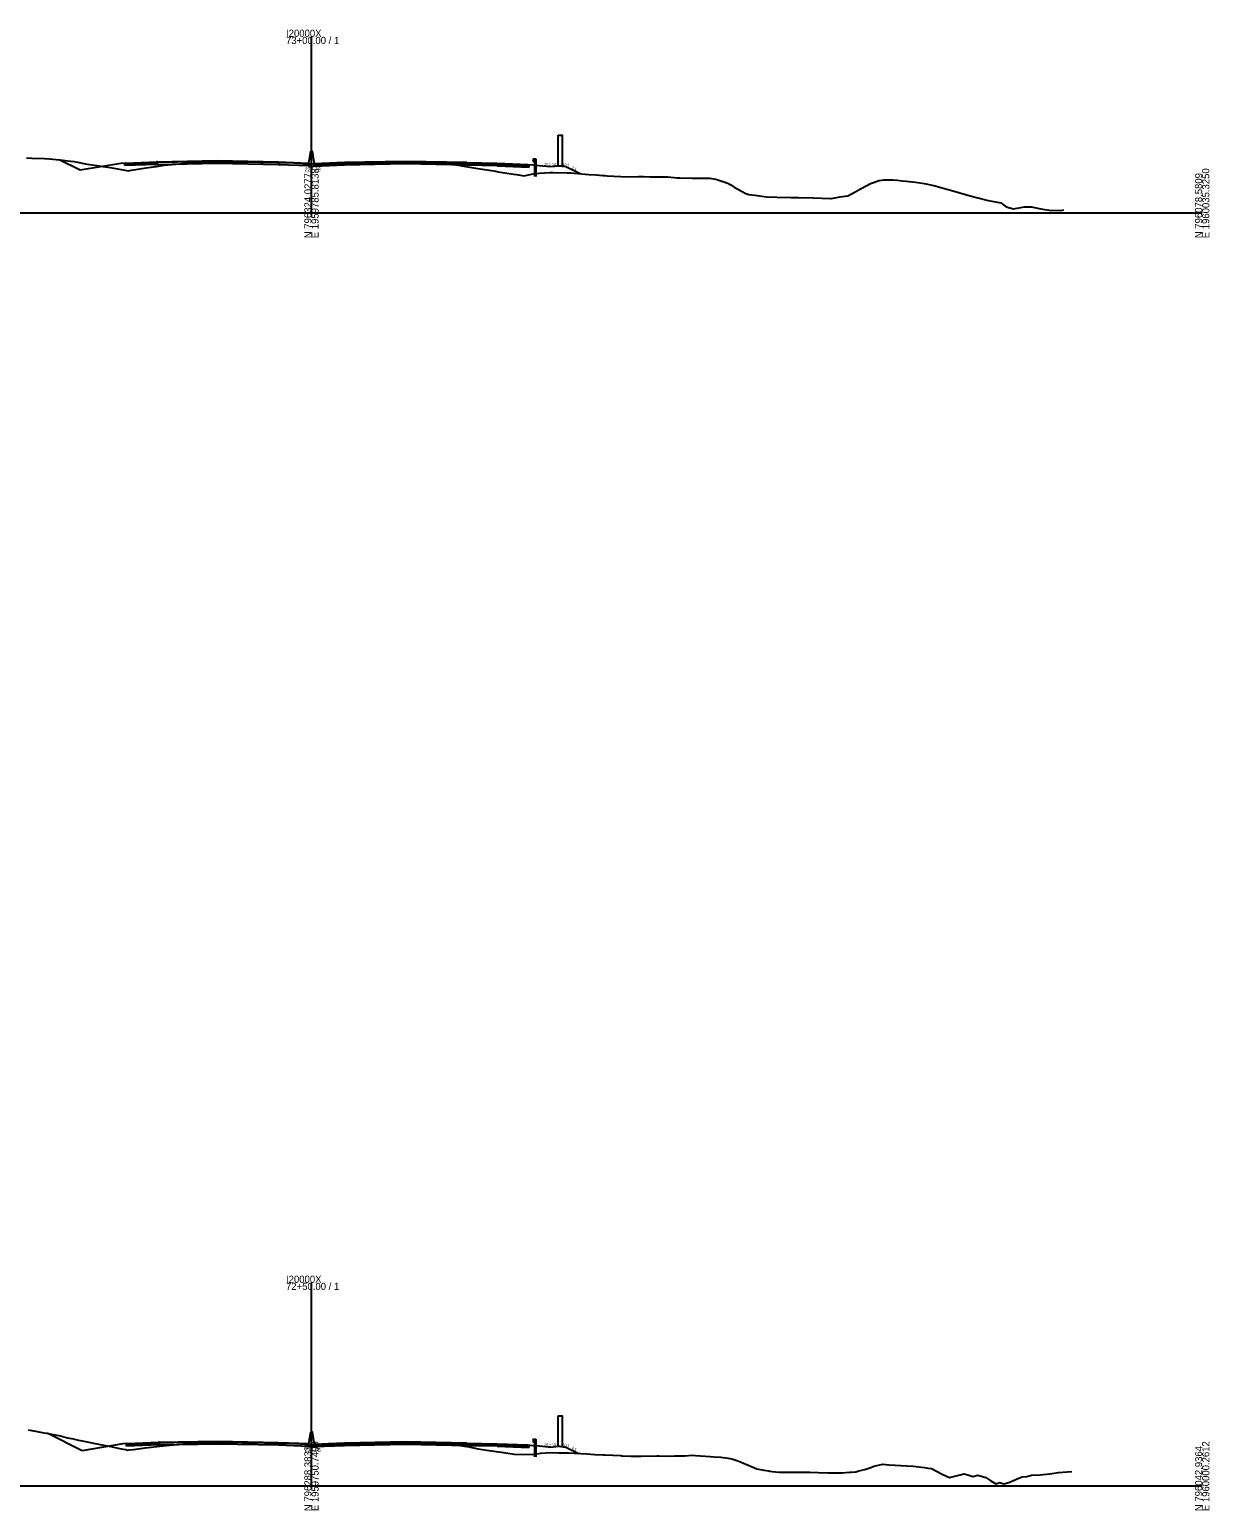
# Model space of a CAD drawing. Extents: x -4026 to 9638, y -10 to 19609.
# Drawn here: x -761 to -297, y 2490 to 3072 of the extents above; entities that cross this region are included whole.
import ezdxf

# ---------------------------------------------------------------- set-up
doc = ezdxf.new("R2010")
doc.units = 0
for name, color, linetype in [('PIM_WALLS', 7, 'Continuous'), ('RD_GPK_XS_Cell', 7, 'Continuous'), ('RD_XS_Base', 7, 'Continuous'), ('RD_XS_ExGround', 7, 'Continuous'), ('RD_XS_GR', 7, 'Continuous'), ('RD_XS_Greenside', 7, 'Continuous'), ('RD_XS_MedBWall', 7, 'Continuous'), ('RD_XS_Pave', 7, 'Continuous'), ('RD_XS_PaveOvlay', 7, 'Continuous'), ('RD_XS_TieSlope', 7, 'Continuous'), ('RD_XS_TX_Elev_EX', 7, 'Continuous'), ('RD_XS_TX_Slope', 7, 'Continuous')]:
    doc.layers.add(name, color=color, linetype=linetype)

msp = doc.modelspace()

# ---------------------------------------------------------------- linework, layer by layer
at = {"layer": 'PIM_WALLS'}
for points in [[(-553, 3030.44), (-551.5, 3030.44), (-551.5, 3018.44), (-551.5, 3018.29), (-553, 3018.44)], [(-553, 2527.47), (-551.5, 2527.47), (-551.5, 2515.47), (-551.5, 2515.32), (-553, 2515.47)]]:
    msp.add_lwpolyline(points, close=True, dxfattribs=at)
at = {"layer": 'RD_GPK_XS_Cell'}
for p, q in [((-650, 3000), (-650, 3069.11)), ((-1000, 3000), (-650, 3000)), ((-650, 3000), (-300, 3000)), ((-650, 2500), (-650, 2579.71)), ((-1000, 2500), (-650, 2500)), ((-650, 2500), (-300, 2500))]:
    msp.add_line(p, q, dxfattribs=at)
at = {"layer": 'RD_XS_Base'}
for points in [[(-723.4, 3019.19), (-722.9, 3019.21), (-710.9, 3019.69)], [(-723.4, 3018.52), (-723.4, 3019.19)], [(-710.9, 3019.02), (-723.4, 3018.52)], [(-710.9, 3019.69), (-710.65, 3019.69)], [(-710.9, 3019.02), (-710.9, 3019.69)], [(-710.65, 3019.02), (-710.9, 3019.02)], [(-663, 3019.69), (-687, 3020.17), (-710.65, 3019.69)], [(-710.65, 3019.69), (-710.65, 3019.02)], [(-710.65, 3019.02), (-687, 3019.5), (-663, 3019.02)], [(-651, 3019.22), (-663, 3019.69)], [(-663, 3019.69), (-663, 3019.02)], [(-663, 3019.02), (-651, 3018.55)], [(-651, 3018.55), (-651, 3019.22)], [(-649, 3018.87), (-637, 3019.36)], [(-649, 3018.2), (-649, 3018.87)], [(-637, 3019.36), (-613, 3019.84), (-589, 3019.36)], [(-637, 3018.69), (-637, 3019.36)], [(-589, 3018.69), (-613, 3019.17), (-637, 3018.69)], [(-589, 3019.36), (-577, 3019.12)], [(-589, 3018.69), (-589, 3019.36)], [(-577, 3019.12), (-577, 3018.45)], [(-564.5, 3018.63), (-565, 3018.64), (-577, 3019.12)], [(-637, 3018.69), (-649, 3018.2)], [(-577, 3018.45), (-589, 3018.69)], [(-577, 3018.45), (-564.5, 3017.96)], [(-564.5, 3017.96), (-564.5, 3018.63)], [(-722.63, 2516.2), (-722.13, 2516.22), (-710.13, 2516.7)], [(-722.63, 2515.53), (-722.63, 2516.2)], [(-710.13, 2516.03), (-722.63, 2515.53)], [(-710.13, 2516.7), (-709.88, 2516.7)], [(-710.13, 2516.03), (-710.13, 2516.7)], [(-709.88, 2516.03), (-710.13, 2516.03)], [(-663, 2516.68), (-687, 2517.17), (-709.88, 2516.7)], [(-709.88, 2516.7), (-709.88, 2516.03)], [(-709.88, 2516.03), (-687, 2516.5), (-663, 2516.01)], [(-651, 2516.21), (-663, 2516.68)], [(-663, 2516.68), (-663, 2516.01)], [(-663, 2516.01), (-651, 2515.54)], [(-651, 2515.54), (-651, 2516.21)], [(-649, 2515.89), (-637, 2516.39)], [(-649, 2515.22), (-649, 2515.89)], [(-637, 2515.72), (-649, 2515.22)], [(-637, 2516.39), (-613, 2516.87), (-589, 2516.39)], [(-637, 2515.72), (-637, 2516.39)], [(-589, 2515.72), (-613, 2516.2), (-637, 2515.72)], [(-589, 2516.39), (-577, 2516.15)], [(-589, 2515.72), (-589, 2516.39)], [(-577, 2515.48), (-589, 2515.72)], [(-577, 2516.15), (-577, 2515.48)], [(-564.5, 2515.65), (-565, 2515.67), (-577, 2516.15)], [(-577, 2515.48), (-564.5, 2514.98)], [(-564.5, 2514.98), (-564.5, 2515.65)]]:
    msp.add_lwpolyline(points, dxfattribs=at)
at = {"layer": 'RD_XS_ExGround'}
for points in [[(-761.97, 3021.57), (-759.92, 3021.49), (-754.84, 3021.3), (-752.91, 3021.16), (-747.71, 3020.68), (-746.8, 3020.58), (-745.9, 3020.45), (-743.26, 3020.17), (-740.58, 3019.6), (-738.88, 3019.25), (-733.45, 3018.39), (-732.65, 3018.27), (-731.87, 3018.17), (-729.12, 3017.82), (-723.32, 3016.77), (-722, 3016.51), (-720.76, 3016.72), (-714.98, 3017.67), (-712.06, 3018.06), (-711.44, 3018.14), (-710.83, 3018.24), (-707.9, 3018.7), (-701.74, 3019.24), (-700.65, 3019.34), (-691.63, 3019.74), (-691.04, 3019.76), (-690.18, 3019.78), (-680.49, 3020.04), (-670.03, 3019.86), (-668.32, 3019.83), (-656.86, 3019.58), (-656.44, 3019.57), (-654.82, 3019.46), (-651.75, 3019.24), (-651.08, 3019.26), (-650, 3019.28), (-647.76, 3019.32), (-645.33, 3019.43), (-642.22, 3019.57), (-633.04, 3019.79), (-630.22, 3019.86), (-622.17, 3020.01), (-618.97, 3020.07), (-617.77, 3020.04), (-607.08, 3019.76), (-599.42, 3019.34), (-598.02, 3019.27), (-593.21, 3018.78), (-592.34, 3018.68), (-592, 3018.65), (-591.23, 3018.57), (-590.85, 3018.49), (-584.58, 3017.44), (-583.72, 3017.3), (-577.57, 3016.3), (-576.59, 3016.14), (-570.55, 3015.22), (-569.46, 3015.05), (-566.48, 3014.55), (-563.54, 3015.22), (-562.33, 3015.41), (-556.53, 3015.86), (-555.2, 3015.88), (-549.51, 3015.7), (-548.07, 3015.69), (-542.5, 3015.2), (-540.95, 3015.04), (-538.19, 3014.86), (-535.49, 3014.67), (-534.66, 3014.6), (-533.82, 3014.56), (-528.47, 3014.19), (-526.69, 3014.08), (-521.46, 3014.21), (-520.51, 3014.24), (-519.56, 3014.22), (-516.98, 3014.16), (-514.44, 3014.18), (-512.43, 3014.18), (-509.91, 3014.1), (-507.43, 3013.86), (-506.37, 3013.75), (-505.3, 3013.72), (-500.42, 3013.65), (-498.17, 3013.63), (-493.4, 3013.61), (-491.04, 3013.26), (-486.39, 3011.59), (-485.16, 3011.03), (-483.91, 3010.08), (-479.38, 3007.62), (-478.09, 3007.23), (-475.77, 3006.93), (-474.88, 3006.81), (-473, 3006.53), (-471.23, 3006.29), (-467.15, 3006.15), (-461.62, 3006.03), (-459.89, 3005.99), (-458.62, 3005.97), (-452.67, 3005.83), (-446.13, 3005.61), (-445.78, 3005.67), (-443.55, 3006.04), (-442.42, 3006.22), (-439.19, 3006.72), (-437.29, 3007.75), (-434, 3009.54), (-430.28, 3011.53), (-426.87, 3012.73), (-425.05, 3013), (-423.27, 3012.99), (-421.52, 3012.97), (-419.74, 3012.79), (-417.98, 3012.61), (-416.25, 3012.42), (-412.61, 3012.08), (-409.24, 3011.56), (-405.48, 3010.72), (-402.22, 3009.82), (-400.3, 3009.28), (-398.35, 3008.79), (-395.21, 3007.8), (-391.22, 3006.6), (-388.2, 3005.88), (-384.09, 3004.82), (-381.18, 3004.26), (-379.09, 3003.9), (-376.96, 3002.3), (-374.17, 3001.53), (-369.83, 3002.34), (-367.16, 3002.36), (-362.7, 3001.37), (-360.14, 3000.98), (-355.57, 3000.9), (-354.34, 3001.22)], [(-761.35, 2521.93), (-759.83, 2521.71), (-757.81, 2521.28), (-755.76, 2520.96), (-754.28, 2520.68), (-752.82, 2520.42), (-748.63, 2519.54), (-745.81, 2518.84), (-743.67, 2518.38), (-741.5, 2517.9), (-740.14, 2517.63), (-738.79, 2517.33), (-734.37, 2516.41), (-731.78, 2515.89), (-729.53, 2515.47), (-724.84, 2514.46), (-722.99, 2514.19), (-722.25, 2514.02), (-721.57, 2514.13), (-719.88, 2514.24), (-715.39, 2514.87), (-712.98, 2515.14), (-710.74, 2515.41), (-708.31, 2515.69), (-702.91, 2516.16), (-700.8, 2516.33), (-700.49, 2516.35), (-698.45, 2516.44), (-690.93, 2516.78), (-682.89, 2516.98), (-680.32, 2517.04), (-677.37, 2516.99), (-668.52, 2516.8), (-663.18, 2516.69), (-656.54, 2516.52), (-652.45, 2516.26), (-651.72, 2516.21), (-651.22, 2516.22), (-650, 2516.25), (-647.73, 2516.32), (-643.5, 2516.54), (-642.2, 2516.6), (-631.48, 2516.81), (-630.07, 2516.84), (-628.41, 2516.87), (-618.4, 2517.07), (-609.69, 2516.8), (-606.73, 2516.72), (-604.46, 2516.6), (-597.89, 2516.27), (-593.36, 2515.93), (-591.51, 2515.78), (-588.1, 2515.31), (-584.49, 2514.5), (-581.03, 2513.97), (-577.48, 2513.46), (-575.36, 2513.12), (-570.38, 2512.34), (-563.25, 2512.32), (-559.82, 2512.8), (-556.12, 2513.02), (-552.75, 2512.96), (-548.99, 2512.86), (-541.86, 2512.51), (-538.6, 2512.32), (-535.4, 2512.13), (-535.07, 2512.11), (-534.73, 2512.1), (-531.53, 2512.04), (-528.38, 2511.81), (-528, 2511.8), (-527.6, 2511.77), (-524.46, 2511.61), (-521.37, 2511.55), (-520.47, 2511.55), (-514.35, 2511.72), (-513.85, 2511.73), (-513.34, 2511.72), (-510.32, 2511.61), (-507.34, 2511.76), (-506.78, 2511.78), (-506.21, 2511.79), (-503.25, 2511.71), (-500.33, 2511.94), (-499.08, 2511.9), (-493.31, 2511.46), (-491.95, 2511.38), (-489.1, 2511.2), (-486.3, 2510.87), (-485.57, 2510.74), (-484.83, 2510.53), (-482.03, 2509.63), (-479.29, 2508.47), (-477.7, 2507.76), (-474.96, 2506.61), (-472.27, 2506.05), (-470.34, 2505.78), (-469.91, 2505.73), (-469.02, 2505.62), (-466.31, 2505.29), (-465.75, 2505.28), (-464.86, 2505.28), (-458.3, 2505.28), (-454.15, 2505.26), (-450.95, 2505.18), (-447.04, 2505.12), (-443.9, 2505.07), (-441.31, 2505.01), (-440.08, 2505.13), (-438.54, 2505.26), (-437.87, 2505.32), (-436.07, 2505.48), (-434.92, 2505.82), (-432.53, 2506.34), (-430.19, 2507.21), (-429, 2507.69), (-427.79, 2507.92), (-425.46, 2508.45), (-423.18, 2508.22), (-420.66, 2508.02), (-418.39, 2507.92), (-416.16, 2507.76), (-413.53, 2507.62), (-409.15, 2507.12), (-407.78, 2506.95), (-406.4, 2506.71), (-402.14, 2504.48), (-399.27, 2503.19), (-397.18, 2503.74), (-395.12, 2504.28), (-393.64, 2504.61), (-392.14, 2504.21), (-390.11, 2503.68), (-388.11, 2504.12), (-385.01, 2503.16), (-383.03, 2501.98), (-381.09, 2500.77), (-379.5, 2501.24), (-377.88, 2500.76), (-375.96, 2501.22), (-374.08, 2502.11), (-372.43, 2502.84), (-370.75, 2503.46), (-368.89, 2503.62), (-367.07, 2504.12), (-363.62, 2504.32), (-360.05, 2504.68), (-356.49, 2505.19), (-353.04, 2505.48), (-351.21, 2505.61)]]:
    msp.add_lwpolyline(points, dxfattribs=at)
at = {"layer": 'RD_XS_GR'}
for points in [[(-562.76, 3021.22), (-563, 3020.92)], [(-563, 3020.92), (-562.77, 3020.62)], [(-562.77, 3020.62), (-563, 3020.34)], [(-563, 3020.34), (-562.76, 3020.04)], [(-562.76, 3021.22), (-562.27, 3021.22)], [(-562.76, 3020.04), (-562.76, 3021.22)], [(-562.27, 3020.04), (-562.76, 3020.04)], [(-562.27, 3021.22), (-561.78, 3021.22)], [(-562.27, 3018.76), (-562.27, 3021.22)], [(-562.27, 3021.22), (-562.27, 3020.04)], [(-562.27, 3014.26), (-562.27, 3018.76)], [(-561.78, 3021.22), (-561.78, 3018.72)], [(-561.78, 3018.72), (-561.78, 3014.26)], [(-562.76, 2518.25), (-563, 2517.95)], [(-563, 2517.95), (-562.77, 2517.65)], [(-562.77, 2517.65), (-563, 2517.36)], [(-563, 2517.36), (-562.76, 2517.06)], [(-562.76, 2518.25), (-562.27, 2518.25)], [(-562.76, 2517.06), (-562.76, 2518.25)], [(-562.27, 2517.06), (-562.76, 2517.06)], [(-562.27, 2518.25), (-561.78, 2518.25)], [(-562.27, 2515.78), (-562.27, 2518.25)], [(-562.27, 2518.25), (-562.27, 2517.06)], [(-562.27, 2511.28), (-562.27, 2515.78)], [(-561.78, 2518.25), (-561.78, 2515.74)], [(-561.78, 2515.74), (-561.78, 2511.28)]]:
    msp.add_lwpolyline(points, dxfattribs=at)
at = {"layer": 'RD_XS_Greenside'}
for p, q in [((-559.25, 3018.47), (-556, 3018.14)), ((-556, 3018.14), (-553, 3018.44)), ((-553, 3018.44), (-550, 3018.14)), ((-550, 3018.14), (-544.46, 3015.37)), ((-559.25, 2515.49), (-556, 2515.17)), ((-556, 2515.17), (-553, 2515.47)), ((-553, 2515.47), (-550, 2515.17)), ((-550, 2515.17), (-545, 2512.67))]:
    msp.add_line(p, q, dxfattribs=at)
for points in [[(-724.9, 3019.39), (-740.9, 3016.72)], [(-722.9, 3019.55), (-724.9, 3019.39)], [(-565, 3018.98), (-563, 3018.82)], [(-563, 3018.82), (-561.78, 3018.72)], [(-561.78, 3018.72), (-559.25, 3018.47)], [(-724.13, 2516.4), (-740.13, 2513.73)], [(-722.13, 2516.56), (-724.13, 2516.4)], [(-565, 2516), (-563, 2515.84)], [(-563, 2515.84), (-561.78, 2515.74)], [(-561.78, 2515.74), (-559.25, 2515.49)]]:
    msp.add_lwpolyline(points, dxfattribs=at)
at = {"layer": 'RD_XS_MedBWall'}
for points in [[(-651, 3019.54), (-650.25, 3024.21)], [(-651, 3018.2), (-651, 3019.22), (-651, 3019.54)], [(-650.25, 3024.21), (-649.75, 3024.21), (-649, 3019.2)], [(-649, 3019.2), (-649, 3018.87), (-649, 3018.2)], [(-649, 3018.2), (-651, 3018.2)], [(-651, 2516.54), (-650.25, 2521.21)], [(-650.25, 2521.21), (-649.75, 2521.21), (-649, 2516.22)], [(-651, 2515.22), (-651, 2516.21), (-651, 2516.54)], [(-649, 2515.22), (-651, 2515.22)], [(-649, 2516.22), (-649, 2515.89), (-649, 2515.22)]]:
    msp.add_lwpolyline(points, dxfattribs=at)
at = {"layer": 'RD_XS_Pave'}
for points in [[(-722.9, 3019.38), (-710.9, 3019.86)], [(-710.9, 3019.69), (-722.9, 3019.21)], [(-722.9, 3019.21), (-722.9, 3019.38)], [(-710.9, 3019.86), (-710.65, 3019.86)], [(-710.9, 3019.69), (-710.9, 3019.86)], [(-710.65, 3019.69), (-710.9, 3019.69)], [(-710.65, 3019.86), (-687, 3020.34), (-663, 3019.86)], [(-663, 3019.69), (-687, 3020.17), (-710.65, 3019.69)], [(-710.65, 3019.86), (-710.65, 3019.69)], [(-663, 3019.86), (-663, 3019.69)], [(-663, 3019.86), (-651, 3019.39)], [(-651, 3019.22), (-663, 3019.69)], [(-651, 3019.39), (-651, 3019.22)], [(-637, 3019.53), (-649, 3019.04)], [(-649, 3018.87), (-637, 3019.36)], [(-649, 3019.04), (-649, 3018.87)], [(-589, 3019.53), (-613, 3020.01), (-637, 3019.53)], [(-637, 3019.36), (-613, 3019.84), (-589, 3019.36)], [(-637, 3019.53), (-637, 3019.36)], [(-589, 3019.53), (-577, 3019.29)], [(-589, 3019.36), (-589, 3019.53)], [(-577, 3019.12), (-589, 3019.36)], [(-577, 3019.29), (-577, 3019.12)], [(-565, 3018.81), (-577, 3019.29)], [(-577, 3019.12), (-565, 3018.64)], [(-565, 3018.64), (-565, 3018.81)], [(-722.13, 2516.39), (-710.13, 2516.87)], [(-710.13, 2516.7), (-722.13, 2516.22)], [(-722.13, 2516.22), (-722.13, 2516.39)], [(-710.13, 2516.87), (-709.88, 2516.87)], [(-710.13, 2516.7), (-710.13, 2516.87)], [(-709.88, 2516.7), (-710.13, 2516.7)], [(-709.88, 2516.87), (-687, 2517.33), (-663, 2516.85)], [(-663, 2516.68), (-687, 2517.17), (-709.88, 2516.7)], [(-709.88, 2516.87), (-709.88, 2516.7)], [(-663, 2516.85), (-663, 2516.68)], [(-663, 2516.85), (-651, 2516.38)], [(-651, 2516.21), (-663, 2516.68)], [(-651, 2516.38), (-651, 2516.21)], [(-637, 2516.56), (-649, 2516.06)], [(-649, 2515.89), (-637, 2516.39)], [(-649, 2516.06), (-649, 2515.89)], [(-589, 2516.56), (-613, 2517.04), (-637, 2516.56)], [(-637, 2516.39), (-613, 2516.87), (-589, 2516.39)], [(-637, 2516.56), (-637, 2516.39)], [(-589, 2516.56), (-577, 2516.32)], [(-589, 2516.39), (-589, 2516.56)], [(-577, 2516.15), (-589, 2516.39)], [(-577, 2516.32), (-577, 2516.15)], [(-565, 2515.84), (-577, 2516.32)], [(-577, 2516.15), (-565, 2515.67)], [(-565, 2515.67), (-565, 2515.84)]]:
    msp.add_lwpolyline(points, dxfattribs=at)
at = {"layer": 'RD_XS_PaveOvlay'}
for points in [[(-722.9, 3019.55), (-710.9, 3020.03)], [(-710.9, 3019.86), (-722.9, 3019.38)], [(-722.9, 3019.38), (-722.9, 3019.55)], [(-710.9, 3020.03), (-710.9, 3019.86)], [(-710.65, 3020.03), (-710.9, 3020.03)], [(-710.9, 3019.86), (-710.65, 3019.86)], [(-710.65, 3020.03), (-687, 3020.5), (-663, 3020.02)], [(-663, 3019.86), (-687, 3020.34), (-710.65, 3019.86)], [(-710.65, 3019.86), (-710.65, 3020.03)], [(-663, 3020.02), (-663, 3019.86)], [(-663, 3020.02), (-651, 3019.54)], [(-651, 3019.39), (-663, 3019.86)], [(-651, 3019.54), (-651, 3019.39)], [(-637, 3019.7), (-649, 3019.2)], [(-649, 3019.04), (-637, 3019.53)], [(-649, 3019.2), (-649, 3019.04)], [(-589, 3019.7), (-613, 3020.18), (-637, 3019.7)], [(-637, 3019.53), (-613, 3020.01), (-589, 3019.53)], [(-637, 3019.7), (-637, 3019.53)], [(-589, 3019.53), (-589, 3019.7)], [(-589, 3019.7), (-577, 3019.46)], [(-577, 3019.29), (-589, 3019.53)], [(-577, 3019.46), (-577, 3019.29)], [(-577, 3019.46), (-565, 3018.98)], [(-565, 3018.81), (-577, 3019.29)], [(-565, 3018.98), (-565, 3018.81)], [(-722.13, 2516.56), (-710.13, 2517.04)], [(-710.13, 2516.87), (-722.13, 2516.39)], [(-722.13, 2516.39), (-722.13, 2516.56)], [(-710.13, 2517.04), (-710.13, 2516.87)], [(-709.88, 2517.04), (-710.13, 2517.04)], [(-710.13, 2516.87), (-709.88, 2516.87)], [(-709.88, 2517.04), (-687, 2517.5), (-663, 2517.02)], [(-663, 2516.85), (-687, 2517.33), (-709.88, 2516.87)], [(-709.88, 2516.87), (-709.88, 2517.04)], [(-663, 2517.02), (-663, 2516.85)], [(-663, 2517.02), (-651, 2516.54)], [(-651, 2516.38), (-663, 2516.85)], [(-651, 2516.54), (-651, 2516.38)], [(-637, 2516.72), (-649, 2516.22)], [(-649, 2516.06), (-637, 2516.56)], [(-649, 2516.22), (-649, 2516.06)], [(-589, 2516.72), (-613, 2517.2), (-637, 2516.72)], [(-637, 2516.56), (-613, 2517.04), (-589, 2516.56)], [(-637, 2516.72), (-637, 2516.56)], [(-589, 2516.56), (-589, 2516.72)], [(-589, 2516.72), (-577, 2516.48)], [(-577, 2516.32), (-589, 2516.56)], [(-577, 2516.48), (-577, 2516.32)], [(-577, 2516.48), (-565, 2516)], [(-565, 2515.84), (-577, 2516.32)], [(-565, 2516), (-565, 2515.84)]]:
    msp.add_lwpolyline(points, dxfattribs=at)
at = {"layer": 'RD_XS_TieSlope'}
for points in [[(-740.9, 3016.72), (-749.08, 3020.81)], [(-740.13, 2513.73), (-753.9, 2520.61)]]:
    msp.add_lwpolyline(points, dxfattribs=at)

# ---------------------------------------------------------------- texts
at = {"layer": 'RD_GPK_XS_Cell'}
for s, p in [('I20000X', (-660, 3069.11)), ('73+00.00 / 1', (-660, 3066.31)), ('I20000X', (-660, 2579.71)), ('72+50.00 / 1', (-660, 2576.91))]:
    msp.add_text(s, height=2.8, dxfattribs=at).set_placement(p)
for s, p in [('N 796324.0277', (-650, 2990)), ('E 1959785.8138', (-647.2, 2990)), ('N 796078.5809', (-300, 2990)), ('E 1960035.3250', (-297.2, 2990)), ('N 796288.3833', (-650, 2490)), ('E 1959750.7499', (-647.2, 2490)), ('N 796042.9364', (-300, 2490)), ('E 1960000.2612', (-297.2, 2490))]:
    msp.add_text(s, height=2.8, rotation=90, dxfattribs=at).set_placement(p)
at = {"layer": 'RD_XS_TX_Elev_EX'}
for s, p in [('227.28', (-652.69, 3016.28)), ('229.25', (-652.69, 2513.25))]:
    msp.add_text(s, height=1.5, dxfattribs=at).set_placement(p)
at = {"layer": 'RD_XS_TX_Slope'}
for s, rotation, p in [('10:1', 354.28941, (-558.63, 3018.71)), ('10:1', 5.71059, (-555.44, 3018.5)), ('10:1', 354.28941, (-551.37, 3018.54)), ('2:1', 336.55258, (-547.82, 3017.46)), ('10:1', 354.28941, (-558.63, 2515.73)), ('10:1', 5.71059, (-555.44, 2515.52)), ('10:1', 354.28941, (-551.37, 2515.57)), ('2:1', 336.55258, (-547.82, 2514.48))]:
    msp.add_text(s, height=1, rotation=rotation, dxfattribs=at).set_placement(p)

doc.saveas('drawing.dxf')
